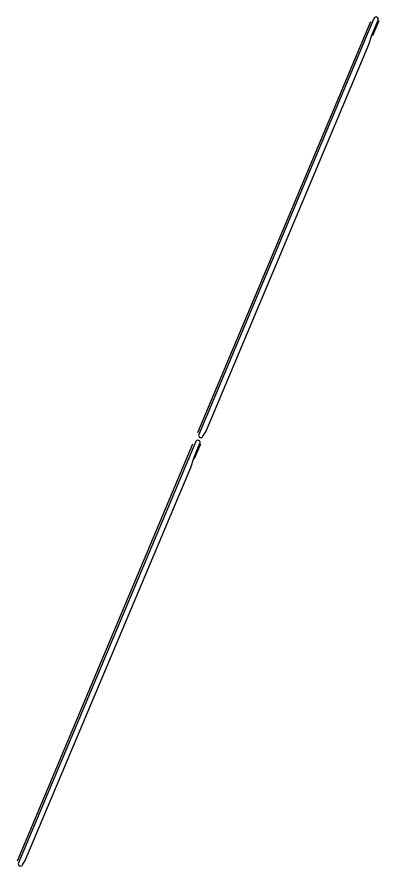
# Model space of a CAD drawing. Extents: x 14104283 to 14128447, y 8633203 to 8671666.
# Drawn here: x 14119471 to 14123909, y 8646750 to 8657156 of the extents above; entities that cross this region are included whole.
import ezdxf

# ---------------------------------------------------------------- set-up
doc = ezdxf.new("R2010")
doc.units = 0
for name, color, linetype in [('dsnPaintExistingLaneLineWhite', 7, 'Continuous'), ('dsnPaintPlaceEdgeLineLeftYellow', 7, 'Continuous'), ('dsnPaintPlaceEdgeLineRightWhite', 7, 'Continuous')]:
    doc.layers.add(name, color=color, linetype=linetype)

msp = doc.modelspace()

# ---------------------------------------------------------------- linework, layer by layer
at = {"layer": 'dsnPaintExistingLaneLineWhite'}
for p, q in [((14123831, 8656928), (14123909, 8657113)), ((14121648, 8651743), (14121724, 8651925))]:
    msp.add_line(p, q, dxfattribs=at)
at = {"layer": 'dsnPaintPlaceEdgeLineLeftYellow'}
for p, q in [((14123847, 8657139), (14121699, 8652039)), ((14121785, 8652071), (14123785, 8656818)), ((14121750, 8652017), (14121785, 8652071)), ((14121663, 8651951), (14119488, 8646788)), ((14121637, 8651748), (14121714, 8651932)), ((14121601, 8651633), (14121637, 8651748)), ((14119573, 8646817), (14121601, 8651633)), ((14119539, 8646766), (14119573, 8646817))]:
    msp.add_line(p, q, dxfattribs=at)
msp.add_lwpolyline([(14123785, 8656818), (14123820, 8656933), (14123898, 8657117)], dxfattribs=at)
for centre, radius, start, end in [((14123872, 8657128), 27.5, 67.1633, 157.1633), ((14123872, 8657128), 27.5, 337.1633, 67.1633), ((14121725, 8652028), 27.5, 157.1633, 335.9016), ((14121688, 8651941), 27.6, 342.4922, 157.0396), ((14119514, 8646777), 27.5, 157.1633, 335.8501)]:
    msp.add_arc(centre, radius, start, end, dxfattribs=at)
at = {"layer": 'dsnPaintPlaceEdgeLineRightWhite'}
for p, q in [((14123803, 8657095), (14121682, 8652059)), ((14121623, 8651920), (14119471, 8646808))]:
    msp.add_line(p, q, dxfattribs=at)

doc.saveas('drawing.dxf')
